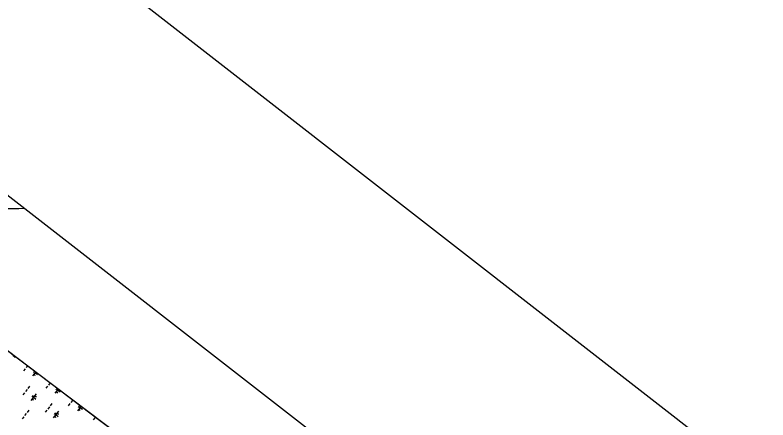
# Model space of a CAD drawing. Extents: x 3888273 to 3909528, y 158682 to 181032.
# Drawn here: x 3904884 to 3909298, y 173791 to 176166 of the extents above; entities that cross this region are included whole.
import ezdxf

# ---------------------------------------------------------------- set-up
doc = ezdxf.new("R2010")
doc.units = 0
for name, color, linetype in [('G-ANNO-NPLT', 7, 'Continuous'), ('V-ANNO-SYMB', 7, 'Continuous'), ('V-GRID-FRAM', 7, 'Continuous'), ('V-GRID-MAJR', 7, 'Continuous'), ('V-WETL-SWMP', 7, 'Continuous')]:
    doc.layers.add(name, color=color, linetype=linetype)

msp = doc.modelspace()

# ---------------------------------------------------------------- linework, layer by layer
at = {"layer": 'G-ANNO-NPLT'}
msp.add_lwpolyline([(3899761, 180802.2), (3888502.9, 166332.7), (3898039.6, 158912.6), (3909297.7, 173382)], close=True, dxfattribs=at)
at = {"layer": 'V-ANNO-SYMB'}
msp.add_lwpolyline([(3899163.3, 179525), (3889005.4, 166469.6), (3898048.8, 159433.3), (3908206.7, 172488.7), (3899163.3, 179525)], dxfattribs=at)
at = {"layer": 'V-GRID-FRAM'}
msp.add_lwpolyline([(3907415, 172254.2), (3898317.3, 160561.5), (3891517.3, 165521.6), (3900698.9, 177323.8), (3907415, 172254.2)], dxfattribs=at)
at = {"layer": 'V-GRID-MAJR'}
msp.add_spline([(3898267.4, 174919.7), (3899105.7, 174933.9), (3904435.1, 175024.2), (3904936.9, 175032.7)], degree=3, dxfattribs=at)
at = {"layer": 'V-WETL-SWMP'}
for p, q in [((3904760, 174258.4), (3906452.6, 172980.7)), ((3904870.3, 174171.5), (3904884.5, 174160.4)), ((3904956.9, 174109.7), (3904947.7, 174097.9)), ((3904942.8, 174091.5), (3904933, 174078.9)), ((3905004.8, 174073.5), (3904986.2, 174049.6)), ((3904998.7, 174078.2), (3904991.8, 174069.3)), ((3905001.6, 174069.3), (3905015.8, 174058.3)), ((3904953.9, 173970.2), (3904944, 173957.6)), ((3904968.6, 173989.2), (3904958.8, 173976.5)), ((3905074.1, 173989.4), (3905064.2, 173976.8)), ((3905088.8, 174008.3), (3905079, 173995.7)), ((3905137.6, 173973.3), (3905117.5, 173947.5)), ((3905130.5, 173976.7), (3905123.1, 173967.2)), ((3905132.9, 173967.2), (3905147.1, 173956.1)), ((3904939.1, 173951.3), (3904929.3, 173938.6)), ((3905007, 173944.5), (3904976.3, 173905)), ((3904989.2, 173934.2), (3904981.8, 173924.7)), ((3904991.6, 173924.7), (3905005.8, 173913.7)), ((3905099.9, 173887), (3905090.1, 173874.4)), ((3905205.3, 173887.3), (3905195.5, 173874.6)), ((3905220.1, 173906.2), (3905210.3, 173893.6)), ((3904964.2, 173848.2), (3904954.3, 173835.5)), ((3905070.4, 173849.1), (3905060.6, 173836.5)), ((3905085.1, 173868.1), (3905075.3, 173855.4)), ((3905138.2, 173842.3), (3905107.5, 173802.9)), ((3905120.5, 173832.1), (3905113.1, 173822.6)), ((3905270.4, 173873.1), (3905248.8, 173845.3)), ((3905261.7, 173874.5), (3905254.4, 173865.1)), ((3905264.1, 173865), (3905278.3, 173854)), ((3904934.7, 173810.3), (3904924.9, 173797.6)), ((3904949.4, 173829.2), (3904939.6, 173816.6)), ((3905122.9, 173822.6), (3905137.1, 173811.5)), ((3905351.4, 173804), (3905341.5, 173791.4))]:
    msp.add_line(p, q, dxfattribs=at)
for centre, start, end in [((3904984.8, 174047.4), 11.343, 52.8866), ((3905008.8, 173946.4), 231.343, 272.8866), ((3905116.1, 173945.2), 11.343, 52.8866), ((3904974.8, 173902.8), 11.343, 52.8866), ((3905247.4, 173843.1), 11.343, 52.8866), ((3905281.3, 173886.7), 231.343, 241.5915), ((3905106.1, 173800.7), 11.343, 52.8866), ((3905140, 173844.3), 231.343, 272.8866)]:
    msp.add_arc(centre, 17.6, start, end, dxfattribs=at)

doc.saveas('drawing.dxf')
